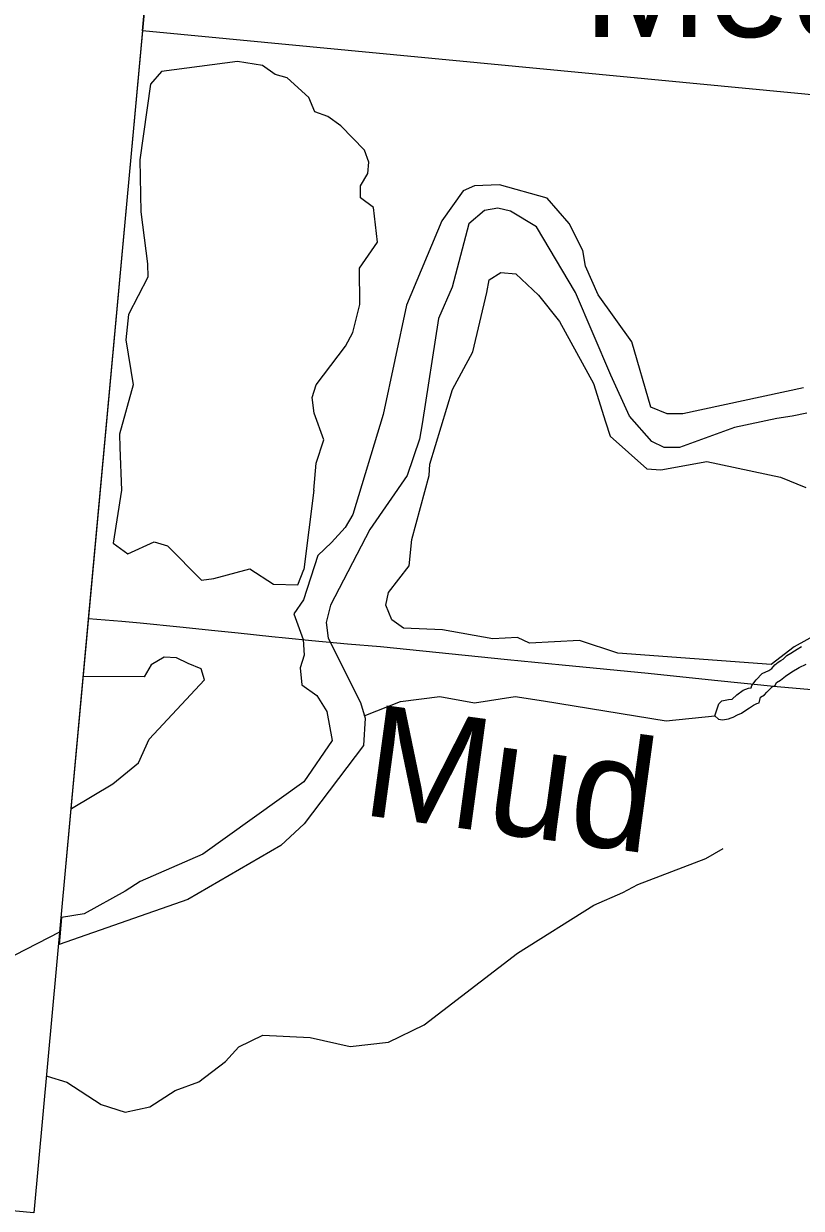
# Model space of a CAD drawing. Extents: x 1410790 to 1770854, y 448063 to 770588.
# Drawn here: x 1531752 to 1535231, y 672510 to 677813 of the extents above; entities that cross this region are included whole.
import ezdxf

# ---------------------------------------------------------------- set-up
doc = ezdxf.new("R2010")
doc.units = 0
for name, color, linetype in [('GM_X_Adjacent_County', 7, 'Continuous'), ('GM_X_Corporation', 7, 'Continuous'), ('GM_X_County', 7, 'Continuous'), ('GM_X_Major_River', 7, 'Continuous'), ('GM_X_Major_River_Text', 7, 'Continuous'), ('GM_X_Minor_Lake', 7, 'Continuous'), ('GM_X_Minor_Lake_Text', 7, 'Continuous'), ('GM_X_Minor_River', 7, 'Continuous'), ('GM_X_State_Route', 7, 'Continuous'), ('GM_X_Township', 7, 'Continuous')]:
    doc.layers.add(name, color=color, linetype=linetype)

msp = doc.modelspace()

# ---------------------------------------------------------------- linework, layer by layer
at = {"layer": 'GM_X_Adjacent_County'}
for points in [[(1532757.6, 682794.4), (1532432.5, 679432.9), (1532283.1, 677781.7), (1532040.6, 675147.4), (1531796.9, 672489.4), (1530390.6, 672620.1), (1530185.3, 672639.2), (1530038.3, 672652.9), (1528214.7, 672822.5), (1526581.9, 672974.4), (1525566.6, 673068.8), (1523835.5, 673229.7), (1521862.8, 673437.5), (1521201.8, 673511.2), (1520708.9, 668234.8)], [(1564236.2, 674766.2), (1560479.3, 675077.6), (1551023.2, 675967.7), (1550298.6, 676036.1), (1549221.7, 676137.7), (1549163.6, 676143.2), (1549055.1, 676153.5), (1548976.7, 676161.6), (1548434.7, 676212.1), (1540699.1, 676942.3), (1537119.3, 677318.4), (1532283.1, 677781.7), (1532432.5, 679432.9), (1532757.6, 682794.4)]]:
    msp.add_lwpolyline(points, dxfattribs=at)
at = {"layer": 'GM_X_Corporation'}
msp.add_lwpolyline([(1532737.6, 682728.8), (1532278.9, 677735.3), (1531912.4, 673746.5), (1531711.7, 673643.8), (1531492, 673481.6), (1531388.6, 673325.2), (1531271, 673054.7), (1531192.8, 672757.4), (1531130.6, 672551.3), (1523950, 673218.7), (1523929.3, 672937.1), (1524084, 672927.7), (1524066.2, 672620.2), (1523802.2, 672815.7), (1523835.5, 673229.4), (1521200.9, 673474.3), (1521196.8, 673431.2), (1518610.7, 673693.5), (1518538.2, 673057.3), (1516994.1, 673192.3)], dxfattribs=at)
at = {"layer": 'GM_X_County'}
msp.add_lwpolyline([(1548434.7, 676212.1), (1540699.1, 676942.3), (1537119.3, 677318.4), (1532283.1, 677781.7), (1532040.6, 675147.4), (1531796.9, 672489.4), (1530390.6, 672620.1), (1530185.3, 672639.2), (1530038.3, 672652.9), (1528214.7, 672822.5), (1526581.9, 672974.4), (1525566.6, 673068.8), (1523835.5, 673229.7), (1521862.8, 673437.5), (1521201.8, 673511.2), (1520708.9, 668234.8)], dxfattribs=at)
at = {"layer": 'GM_X_Major_River'}
for points in [[(1535241, 676182.9), (1534701.4, 676067.3), (1534631.3, 676067.2), (1534558, 676097.2), (1534473.4, 676389.7), (1534322.6, 676599.9), (1534265.7, 676727.5), (1534253.5, 676797.9), (1534192.6, 676919.6), (1534093.3, 677032.4), (1533880.6, 677092.1), (1533768.3, 677087.1), (1533717.7, 677064.5), (1533622.2, 676930.9), (1533464.4, 676552.9), (1533359.8, 676063.3), (1533224.2, 675616.5), (1533190.7, 675557.4), (1533128.9, 675491), (1533067.4, 675432.6), (1533004.2, 675234.1), (1532960.6, 675171.2), (1533001.7, 675056), (1533005.9, 674985.9), (1532988.4, 674930.3), (1532996.5, 674854), (1533063.4, 674806.2), (1533107.6, 674734.9), (1533132.3, 674604.1), (1533005.4, 674419.4), (1532552.6, 674095.3), (1532273.2, 673972.7), (1532206, 673930.4), (1532022.2, 673828.1), (1531921.1, 673812.6)], [(1535256.1, 676070.4), (1535189.7, 676056.2), (1535121.4, 676046), (1534932.1, 676005.1), (1534685.5, 675915.6), (1534617.4, 675915.4), (1534562.1, 675942.9), (1534462.8, 676055.7), (1534379.4, 676240), (1534220.7, 676610.6), (1534046, 676903.5), (1533929.7, 676974.7), (1533873.9, 676988.2), (1533813.6, 676977.8), (1533744, 676917.6), (1533668.7, 676633.4), (1533607, 676493), (1533534.9, 676022.5), (1533523.1, 675952.8), (1533466.9, 675790.2), (1533300.6, 675548.4), (1533123.8, 675210.9), (1533105.8, 675133.3), (1533114, 675063), (1533258.8, 674774.9), (1533279, 674704.3), (1533271.9, 674582.4), (1533006.6, 674231.2), (1532902, 674133.9), (1532485.4, 673892.9), (1531910.6, 673690.4)], [(1531921.1, 673812.6), (1531910.6, 673690.4)]]:
    msp.add_lwpolyline(points, dxfattribs=at)
at = {"layer": 'GM_X_Minor_Lake'}
for points in [[(1533050.6, 675725.3), (1533061, 675845.3), (1533095.1, 675950.9), (1533051.4, 676070), (1533042.8, 676140.3), (1533060, 676196.1), (1533191.6, 676369.8), (1533224.9, 676431.2), (1533255.5, 676556.9), (1533254.7, 676719.2), (1533335.1, 676835.8), (1533316.2, 676990.5), (1533259, 677033.8), (1533258.1, 677087.9), (1533291.2, 677143.3), (1533296.2, 677193.3), (1533277.3, 677247.8), (1533171.3, 677356.2), (1533112, 677397.5), (1533054.4, 677418.8), (1533027.6, 677483.4), (1532931.2, 677571.6), (1532877.4, 677586.7), (1532820.1, 677626), (1532708.3, 677644.3), (1532368.9, 677599.2), (1532319.7, 677542.1), (1532270.9, 677204.4), (1532276.3, 676971.8), (1532305.7, 676738.7), (1532306.5, 676678.5), (1532221, 676512), (1532208.7, 676398), (1532240.8, 676196.9), (1532180.3, 675975.7), (1532181.1, 675915.5), (1532189.3, 675724.9), (1532152.5, 675487.2), (1532217.6, 675439.8), (1532334.9, 675493.5), (1532394.6, 675476.2), (1532547.8, 675322.7), (1532602, 675329.6), (1532763.1, 675372.4), (1532869.9, 675304.1), (1532978, 675301.9), (1533005.4, 675369.5)], [(1534410, 674996), (1534238.9, 675051.6), (1534014.3, 675040.2), (1533960.7, 675065.3), (1533850.5, 675059.6), (1533624.9, 675100.2), (1533450.8, 675107.8), (1533399.5, 675144.9), (1533372.7, 675209.6), (1533383.9, 675267.5), (1533476.4, 675385.9), (1533488.8, 675503.9), (1533566.6, 675790.9), (1533569.6, 675840.9), (1533670.5, 676175.6), (1533762, 676344.1), (1533823.3, 676609.4), (1533834.5, 676667.3), (1533887.3, 676700.3), (1533953.2, 676692.9), (1534055.5, 676598.6), (1534149.2, 676480.5), (1534301.9, 676202.8), (1534354.6, 676031.3), (1534375.3, 675966.8), (1534540.7, 675821.1), (1534602.7, 675815.9), (1534807.7, 675853.8), (1535138.8, 675782.9), (1535252, 675736.5)], [(1533050.6, 675725.3), (1533005.4, 675369.5)], [(1535299, 675078.2), (1535199.5, 675023), (1535096, 674944)], [(1531966.2, 674299.5), (1532151, 674410.9), (1532265, 674504.8), (1532313.2, 674610), (1532560.9, 674875.5), (1532545.9, 674925.9), (1532488.2, 674949.1), (1532434.7, 674974.3), (1532380.6, 674977.4), (1532321.9, 674942.5), (1532290.7, 674889.1), (1532020.5, 674891)], [(1535096, 674944), (1534410, 674996)]]:
    msp.add_lwpolyline(points, dxfattribs=at)
at = {"layer": 'GM_X_Minor_River'}
for points in [[(1534844.8, 674714.8), (1534861.7, 674768.7), (1534876, 674782.5), (1534906.1, 674788), (1534922.2, 674789.7), (1534942.5, 674809.4), (1534970.9, 674829), (1534995.1, 674838.7), (1535007.2, 674840.5), (1535009.3, 674850.5), (1535029.8, 674876.2), (1535056.3, 674903.8), (1535086.5, 674917.4), (1535098.7, 674927.2), (1535113, 674943), (1535127.2, 674954.8), (1535139.4, 674962.7), (1535149.5, 674968.5), (1535165.8, 674984.3), (1535184, 674996), (1535200.2, 675005.8), (1535212.3, 675013.6), (1535232.6, 675025.3)], [(1534846.8, 674714.8), (1534844.8, 674714.8), (1534860.6, 674700.5), (1534878.6, 674696.2), (1534904.8, 674701.8), (1534916.8, 674705.6), (1534926.9, 674709.4), (1534945.1, 674719.2), (1534963.3, 674726.9), (1534983.5, 674740.6), (1534999.7, 674750.4), (1535017.9, 674762.1), (1535032.1, 674769.9), (1535042.2, 674773.7), (1535048.6, 674797.7), (1535066.8, 674809.4), (1535077, 674821.3), (1535101.4, 674845), (1535113.6, 674850.8), (1535119.8, 674864.7), (1535138, 674874.4), (1535160.3, 674892.1), (1535188.7, 674911.7), (1535221.1, 674931.2), (1535253.4, 674946.8)], [(1533275.8, 674715.3), (1533438.2, 674779.4), (1533613, 674801.8), (1533768.6, 674772.6), (1533951.4, 674800.9), (1534077.3, 674782.3), (1534626.3, 674693), (1534844.8, 674714.8)], [(1531856.1, 673101.2), (1531944, 673074.1), (1532098.2, 672974.7), (1532205.7, 672940.5), (1532316.3, 672964.3), (1532430, 673038.1), (1532534.9, 673076), (1532654.9, 673167.8), (1532714.3, 673232.7), (1532821.5, 673284.7), (1533033.6, 673274.3), (1533213.1, 673234.5), (1533383.7, 673253.1), (1533543.5, 673332), (1533960.5, 673652.3), (1534303.3, 673867.8), (1534432.6, 673923.3), (1534499.5, 673960), (1534804.2, 674076), (1534881.2, 674120.6)]]:
    msp.add_lwpolyline(points, dxfattribs=at)
at = {"layer": 'GM_X_State_Route'}
msp.add_lwpolyline([(1536303.2, 674731.4), (1536188.4, 674741.4), (1535740.9, 674784.2), (1535518.9, 674807), (1535346, 674824.7), (1535123.9, 674845.3), (1534843.1, 674873.3), (1534546.1, 674903.6), (1534160.9, 674942.2), (1533916, 674965.4), (1533348, 675023), (1533201, 675036.1), (1533040.9, 675050.4), (1532923.3, 675062.6), (1532861.4, 675069), (1532711.3, 675084.7), (1532606.9, 675095.9), (1532450.2, 675111.6), (1532273.4, 675129.5), (1532190.8, 675137.6), (1532041.5, 675148.9)], dxfattribs=at)
at = {"layer": 'GM_X_Township'}
msp.add_lwpolyline([(1548434.7, 676212.1), (1540699.1, 676942.3), (1537119.3, 677318.4), (1532283.1, 677781.7), (1532040.6, 675147.4), (1531796.9, 672489.4), (1530390.6, 672620.1), (1530185.3, 672639.2), (1530038.3, 672652.9), (1528214.7, 672822.5), (1526581.9, 672974.4), (1525566.6, 673068.8), (1523835.5, 673229.7), (1521862.8, 673437.5), (1521201.8, 673511.2), (1520708.9, 668234.8)], dxfattribs=at)

# ---------------------------------------------------------------- texts
at = {"layer": 'GM_X_Major_River_Text'}
msp.add_text('Mud', height=499.99, rotation=352.2552, dxfattribs=at).set_placement((1533254.8, 674273.1))
at = {"layer": 'GM_X_Minor_Lake_Text'}
msp.add_text('Medway Lake', height=499.984, rotation=0.0032, dxfattribs=at).set_placement((1534255.4, 677754.4))

doc.saveas('drawing.dxf')
